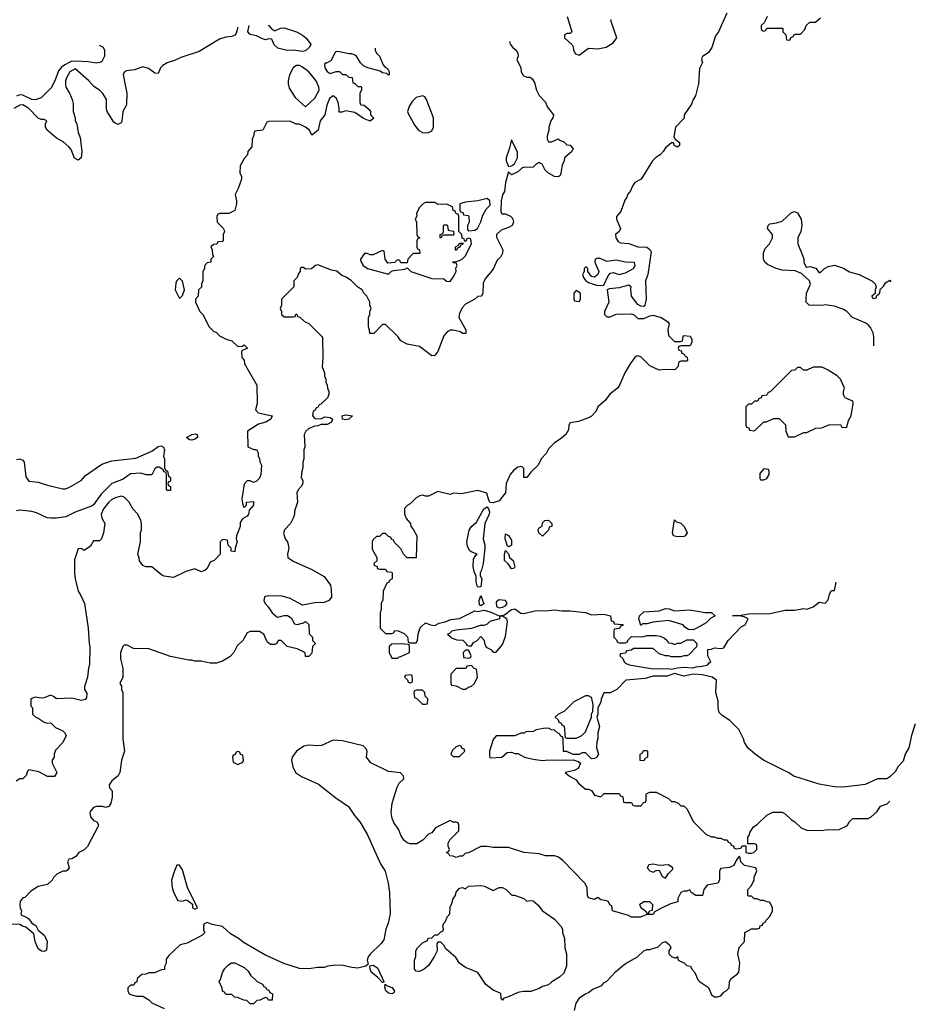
# Model space of a CAD drawing. Header units: inches. Extents: x 2671394 to 2765652, y 830470 to 955458.
# Tile 260 of 261: x 2712450 to 2718276, y 943322 to 949728. Entities that reach past the tile are written whole.
import ezdxf

# ---------------------------------------------------------------- set-up
doc = ezdxf.new("R2010")
doc.units = ezdxf.units.IN
doc.header["$MEASUREMENT"] = 0
doc.layers.add('C7914', color=7, linetype='Continuous')

msp = doc.modelspace()

# ---------------------------------------------------------------- linework, layer by layer
at = {"layer": 'C7914', "color": 2}
for points, elevation in [([(2717050.6, 949770), (2716994.8, 949650), (2716976.8, 949623.2), (2716952.4, 949547.6), (2716930, 949514), (2716890, 949486), (2716884.7, 949470), (2716891.1, 949448.9), (2716871.3, 949410), (2716864.7, 949310), (2716846.4, 949233.6), (2716831.1, 949208.9), (2716821, 949179), (2716772, 949110), (2716771.6, 949088.4), (2716716, 949030), (2716706, 948966), (2716714, 948950), (2716742, 948930), (2716742, 948910), (2716730, 948898), (2716708, 948910), (2716706, 948926), (2716690, 948928), (2716650, 948895.3), (2716636, 948870), (2716616, 948850), (2716588.2, 948831.8), (2716566, 948810), (2716492, 948690), (2716452, 948670), (2716438, 948650), (2716422, 948610), (2716406, 948594), (2716398, 948570), (2716386, 948554), (2716359.8, 948480.2), (2716331.6, 948448.4), (2716331.3, 948430), (2716358, 948370), (2716350.7, 948349.3), (2716324.7, 948330), (2716327.7, 948310), (2716344.1, 948284.1), (2716357.3, 948277.3), (2716411.6, 948271.6), (2716470, 948250.3), (2716530, 948247.2), (2716551.5, 948231.5), (2716557.3, 948217.3), (2716535.8, 948070), (2716520.5, 948030), (2716525.5, 947910), (2716516, 947870), (2716510, 947862), (2716490, 947864), (2716470, 947876), (2716429, 947930), (2716425.6, 947974.4), (2716428.7, 947990), (2716410, 948001.2), (2716350, 947984.5), (2716283.5, 947976.5), (2716272, 947970), (2716282, 947890), (2716254, 947830), (2716254, 947810), (2716270, 947794), (2716290, 947794), (2716330, 947812), (2716430, 947814.8), (2716450, 947804.7), (2716470, 947784.7), (2716510, 947784.7), (2716550, 947802), (2716570, 947804.7), (2716622, 947790), (2716663.6, 947763.6), (2716674, 947750), (2716666.8, 947713.2), (2716670, 947674), (2716710, 947634), (2716750, 947634), (2716762, 947638), (2716766, 947670), (2716770, 947674), (2716812, 947670), (2716822, 947650), (2716822, 947630), (2716814, 947610), (2716810, 947606), (2716750, 947606), (2716738, 947602), (2716734, 947590), (2716738, 947578), (2716752.7, 947572.7), (2716758, 947558), (2716772.7, 947552.7), (2716778, 947538), (2716792.7, 947532.7), (2716794, 947510), (2716790, 947506), (2716750, 947506), (2716738, 947502), (2716732, 947470), (2716710.8, 947449.2), (2716647.7, 947452.3), (2716609, 947449), (2716550, 947475.3), (2716490, 947534), (2716470, 947542), (2716462, 947538), (2716450, 947528.7), (2716421, 947490), (2716386, 947430), (2716351, 947350), (2716338, 947330), (2716287.9, 947292.1), (2716258, 947250), (2716211, 947210), (2716199.3, 947180.7), (2716170, 947149), (2716150, 947137.2), (2716086, 947114), (2716030, 947106), (2716022, 947090), (2716019.6, 947060.4), (2716002, 947030), (2715975.3, 947004.7), (2715927.5, 946972.5), (2715890, 946935.3), (2715875.3, 946904.7), (2715842, 946870), (2715822, 946830), (2715774.8, 946785.2), (2715750, 946748.7), (2715729.3, 946749.3), (2715728.7, 946808.7), (2715718, 946818), (2715710, 946822), (2715690, 946817.2), (2715663.4, 946796.6), (2715640.7, 946770), (2715614.8, 946710), (2715611, 946650), (2715570, 946597.2), (2715530, 946585.2), (2715510, 946588), (2715501.2, 946601.2), (2715488.7, 946648.7), (2715430, 946664), (2715323.1, 946643.1), (2715272.7, 946647.3), (2715250, 946638), (2715170, 946658), (2715110, 946628), (2715090, 946628), (2715070, 946635.3), (2715054, 946630), (2715030, 946618), (2714990, 946578), (2714971.6, 946568.4), (2714952.7, 946547.3), (2714952.7, 946512.7), (2714963.6, 946483.6), (2714992, 946450), (2714994, 946430), (2715010, 946414), (2715034, 946370), (2715030, 946226), (2714970, 946226), (2714946, 946250), (2714930, 946286), (2714887.3, 946327.3), (2714882, 946342), (2714870, 946346), (2714862, 946362), (2714850, 946366), (2714830, 946386), (2714810, 946386), (2714790, 946366), (2714770, 946366), (2714750, 946346), (2714742, 946330), (2714743.6, 946283.6), (2714774, 946230), (2714772.7, 946207.3), (2714754, 946190), (2714758, 946178), (2714772.7, 946172.7), (2714778, 946158), (2714790, 946154), (2714830, 946154), (2714838, 946138), (2714870, 946134), (2714874, 946130), (2714874, 946090), (2714858, 946082), (2714850, 946066), (2714838, 946062), (2714814, 946010), (2714812.7, 945952.7), (2714802, 945930), (2714802, 945890), (2714794, 945870), (2714794, 945770), (2714830, 945734), (2714870, 945734), (2714882, 945738), (2714890, 945754), (2714911.6, 945751.6), (2714950, 945734), (2714972.7, 945712.7), (2714978, 945678), (2714990, 945674), (2715030, 945674), (2715038, 945690), (2715042, 945730), (2715053.8, 945766.2), (2715061.2, 945778.8), (2715090, 945804.7), (2715122, 945790), (2715150, 945786), (2715178, 945802), (2715218, 945810), (2715255.1, 945824.9), (2715310, 945831.3), (2715410, 945882), (2715430, 945878), (2715470, 945886), (2715510, 945875.3), (2715570, 945850.3), (2715604.7, 945855.3), (2715650, 945891.8), (2715670, 945895.5), (2715710, 945867.4), (2715730, 945863.7), (2715810, 945884.4), (2715870, 945882.4), (2715930, 945888.4), (2715978.9, 945881.1), (2716030, 945883), (2716130.4, 945870.4), (2716170, 945856), (2716250, 945861), (2716294, 945850), (2716298, 945818), (2716312.7, 945812.7), (2716318, 945798), (2716372.7, 945792.7), (2716372.7, 945787.3), (2716358, 945782), (2716352.7, 945767.3), (2716318, 945762), (2716314, 945750), (2716314, 945710), (2716332.7, 945692.7), (2716338, 945678), (2716350, 945674), (2716390, 945674), (2716402, 945678), (2716407.3, 945692.7), (2716430, 945714), (2716487.3, 945712.7), (2716510, 945714), (2716530, 945722), (2716590, 945722), (2716616.9, 945716.9), (2716644.7, 945704.7), (2716662, 945690), (2716670, 945674), (2716691.6, 945671.6), (2716710, 945662), (2716728.4, 945671.6), (2716750, 945672), (2716790, 945694), (2716830, 945694), (2716854, 945670), (2716852.7, 945647.3), (2716803.6, 945596.4), (2716790, 945588.7), (2716770, 945588.7), (2716750, 945582), (2716690, 945582), (2716670, 945588.7), (2716650, 945588.7), (2716610, 945602), (2716570, 945638), (2716442, 945638), (2716430, 945626), (2716398, 945622), (2716390, 945606), (2716358, 945602), (2716354, 945590), (2716372.7, 945572.7), (2716382, 945550), (2716390, 945542), (2716414, 945530), (2716570, 945505.5), (2716667.9, 945507.9), (2716690, 945502.8), (2716730, 945511.3), (2716770, 945514.8), (2716829.1, 945510.9), (2716850, 945518.8), (2716890, 945521), (2716926, 945530), (2716935.3, 945544.7), (2716946, 945550), (2716926, 945590), (2716926, 945630), (2716947.3, 945632.7), (2716970, 945642), (2717010, 945638), (2717030, 945642), (2717058, 945690), (2717143.1, 945776.9), (2717168.4, 945791.6), (2717188, 945830), (2717162, 945842), (2717130, 945849.2), (2717086, 945850), (2717130, 945851), (2717190, 945862.8), (2717330, 945863.8), (2717430, 945885.5), (2717490, 945887.3), (2717550, 945896.3), (2717570, 945894), (2717612.3, 945907.7), (2717650, 945938), (2717690, 945932), (2717710, 945954), (2717718, 945990), (2717730, 946014), (2717750, 946014), (2717761, 946069)], 46), ([(2716011.6, 949748.4), (2716042, 949650), (2716030, 949638), (2716010, 949638), (2715994, 949630), (2715994, 949610), (2716043.6, 949563.6), (2716051.3, 949551.3), (2716052, 949530), (2716065.4, 949505.4), (2716090, 949498), (2716150, 949542), (2716210, 949538), (2716266, 949550), (2716310, 949578), (2716334, 949610), (2716299, 949710), (2716295.3, 949730)], 46), ([(2717311.6, 949748.4), (2717299.6, 949720.4), (2717292.7, 949707.3), (2717274, 949690), (2717274, 949670), (2717278, 949658), (2717290, 949654), (2717302, 949658), (2717310, 949674), (2717410, 949674), (2717414, 949670), (2717414, 949650), (2717434, 949630), (2717438, 949598), (2717450, 949594), (2717462, 949598), (2717467.3, 949612.7), (2717482, 949618), (2717490, 949634), (2717530, 949634), (2717556.4, 949663.6), (2717566, 949690), (2717590, 949712), (2717627.3, 949712.7), (2717660.4, 949739.6)], 50), ([(2713869.2, 949679.4), (2713858.9, 949641.1), (2713850, 949627.6), (2713830, 949619.6), (2713790, 949614.5), (2713750, 949601.6), (2713617.8, 949522.2), (2713497.5, 949482.5), (2713457.5, 949462.5), (2713410, 949447.6), (2713381.6, 949430), (2713365.8, 949414.2), (2713350, 949378), (2713330, 949381.2), (2713288.7, 949410), (2713250, 949420.9), (2713197.5, 949402.5), (2713144.9, 949395.1), (2713130.8, 949389.2), (2713122.8, 949370), (2713146, 949250), (2713145.4, 949174.6), (2713121, 949130), (2713114, 949066), (2713110, 949058), (2713090, 949046), (2713070, 949054), (2713062.5, 949062.5), (2713019, 949130), (2713014, 949150), (2713014, 949210), (2712990, 949248.7), (2712970, 949268.7), (2712932.5, 949292.5), (2712899, 949330), (2712810, 949409), (2712776, 949390), (2712754, 949350), (2712747.7, 949330), (2712747.5, 949307.5), (2712751, 949290), (2712774.8, 949250), (2712791, 949210), (2712796.9, 949183.1), (2712798, 949130), (2712811.3, 949090), (2712811.3, 949070), (2712821, 949050), (2712830, 948994), (2712842.8, 948962.8), (2712853.4, 948870), (2712850.7, 948830), (2712830, 948815.3), (2712807, 948827), (2712784.7, 948884.7), (2712770, 948902), (2712733.6, 948933.6), (2712690, 948958), (2712628, 949010), (2712618, 949030), (2712618, 949050), (2712626, 949070), (2712610, 949078), (2712590, 949078), (2712570, 949088), (2712509, 949150), (2712470, 949174.5), (2712450, 949172), (2712411, 949150)], 34), ([(2714110, 949654.8), (2714146.5, 949673.5), (2714170, 949675.3), (2714250, 949650.3), (2714290, 949628), (2714310.5, 949610), (2714342.8, 949570), (2714334.8, 949550), (2714310, 949526), (2714290, 949522), (2714230, 949529.7), (2714190, 949527.8), (2714130, 949543.7), (2714105.6, 949565.6), (2714090, 949602), (2714070, 949604), (2714050, 949598), (2714030, 949602.9), (2713990, 949624.2), (2713950, 949631.8), (2713933.6, 949650), (2713942.4, 949690), (2713942.8, 949690.6)], 34), ([(2714066.6, 949691.8), (2714070, 949690.7), (2714090, 949666), (2714110, 949654.8)], 34), ([(2715635.4, 949586.1), (2715640.7, 949570), (2715654.8, 949550), (2715678.8, 949530), (2715691, 949510), (2715692, 949490), (2715684.7, 949470), (2715710, 949414), (2715712, 949390), (2715722, 949370), (2715730, 949362), (2715750, 949354), (2715770, 949354), (2715783.6, 949343.6), (2715799.6, 949319.6), (2715811.3, 949270), (2715830, 949234), (2715870, 949192), (2715880.7, 949160.7), (2715922, 949110), (2715918, 949090), (2715904.7, 949070), (2715891.3, 949030), (2715891.3, 949008.7), (2715882, 948970), (2715882, 948950), (2715890, 948934), (2715910, 948934), (2715936.4, 948943.6), (2715950, 948954), (2715963.6, 948943.6), (2715990, 948934), (2716010, 948914), (2716030, 948912), (2716051.1, 948888.9), (2716042, 948870), (2715994, 948830), (2715992, 948810), (2715978, 948782), (2715971.1, 948728.9), (2715965.4, 948714.6), (2715954.8, 948705.2), (2715930, 948709), (2715889.3, 948729.3), (2715868.7, 948750), (2715848.4, 948788.4), (2715830, 948798), (2715810, 948788), (2715790.5, 948769.5), (2715770, 948766), (2715731.1, 948768.9), (2715716.9, 948763.1), (2715690, 948738), (2715650, 948718), (2715630, 948738), (2715610.7, 948670), (2715602.8, 948610), (2715590.5, 948589.5), (2715583, 948550), (2715579.6, 948479.6), (2715585.4, 948465.4), (2715610, 948464.7), (2715642, 948450), (2715656, 948436), (2715662, 948410), (2715654, 948390), (2715630, 948375.3), (2715582, 948358), (2715552, 948330), (2715552.7, 948312.7), (2715592, 948230), (2715591.6, 948208.4), (2715576.9, 948183.1), (2715556.9, 948163.1), (2715530, 948106), (2715476.9, 948043.1), (2715465.4, 948014.6), (2715462, 947950), (2715454, 947930), (2715430, 947928), (2715410.9, 947909.1), (2715350, 947878), (2715330, 947855.3), (2715310, 947818), (2715306, 947790), (2715352, 947710), (2715352.7, 947687.3), (2715330, 947686), (2715318, 947698), (2715268.9, 947708.9), (2715250, 947709), (2715230, 947697.2), (2715208.2, 947671.8), (2715170.8, 947569.2), (2715150, 947544), (2715130, 947542), (2715050, 947602), (2714970, 947618), (2714930, 947638), (2714910, 947666), (2714830, 947746), (2714810, 947746), (2714752.7, 947687.3), (2714727.3, 947687.3), (2714726, 947710), (2714718, 947730), (2714718, 947790), (2714728, 947810), (2714728, 947830), (2714735.3, 947850), (2714728, 947870), (2714728, 947890), (2714708, 947930), (2714688, 947950), (2714678, 947970), (2714650, 947988), (2714608, 948030), (2714573.6, 948053.6), (2714544.7, 948064.7), (2714512.7, 948092.7), (2714479.3, 948099.3), (2714390, 948134), (2714374, 948130), (2714347.3, 948107.3), (2714310, 948106), (2714296.4, 948116.4), (2714283.6, 948116.4), (2714274, 948110), (2714274, 948090), (2714263.6, 948076.4), (2714254, 948050), (2714234, 948030), (2714234, 947990), (2714154, 947910), (2714152, 947870), (2714144.7, 947850), (2714154, 947830), (2714154, 947810), (2714170, 947794), (2714230, 947794), (2714242, 947798), (2714247.3, 947812.7), (2714252.7, 947812.7), (2714258, 947798), (2714272.7, 947792.7), (2714303.6, 947763.6), (2714331.1, 947751.1), (2714414, 947670), (2714419.6, 947659.6), (2714422, 947530), (2714418, 947470), (2714432, 947430), (2714432, 947410), (2714442, 947390), (2714442, 947370), (2714451.1, 947351.1), (2714452, 947330), (2714462, 947310), (2714462, 947290), (2714452.7, 947267.3), (2714410, 947226), (2714398, 947222), (2714390, 947206), (2714378, 947202), (2714372.7, 947187.3), (2714358, 947182), (2714354, 947150), (2714370, 947134), (2714410, 947132), (2714435.3, 947144.7), (2714470, 947141), (2714484.7, 947130), (2714478, 947110), (2714450, 947094), (2714410, 947095.3), (2714390, 947085.2), (2714370, 947084), (2714330, 947069), (2714311, 947050), (2714301, 947030), (2714304.7, 946950), (2714298, 946930), (2714298, 946870), (2714292, 946850), (2714291.6, 946811.6), (2714284.7, 946790), (2714282, 946750), (2714291.1, 946731.1), (2714291.3, 946710), (2714282, 946690), (2714262, 946670), (2714252, 946650), (2714258, 946590), (2714238, 946530), (2714238, 946510), (2714231.1, 946488.9), (2714212, 946450), (2714172, 946410), (2714166.4, 946386.4), (2714178, 946350), (2714191.3, 946330), (2714201, 946290), (2714192, 946250), (2714194, 946230), (2714230, 946204.7), (2714350, 946150.8), (2714430, 946104.7), (2714471, 946050), (2714476.9, 946023.1), (2714478, 945970), (2714462, 945950), (2714430, 945935.3), (2714370, 945934), (2714290, 945918), (2714210, 945962), (2714156.5, 945976.5), (2714070, 945979), (2714050, 945975.3), (2714042, 945970), (2714038, 945950), (2714046, 945930), (2714067.1, 945907.1), (2714091.3, 945870), (2714123.5, 945843.5), (2714130, 945841), (2714170, 945851.3), (2714191.1, 945851.1), (2714216.9, 945836.9), (2714238, 945798), (2714254, 945794), (2714296.4, 945803.6), (2714310, 945812), (2714330, 945794), (2714332.7, 945732.7), (2714354, 945710), (2714354, 945690), (2714374, 945670), (2714354, 945650), (2714350, 945606), (2714330, 945586), (2714310, 945586), (2714307.3, 945607.3), (2714296.4, 945616.4), (2714254.6, 945634.6), (2714189.4, 945649.4), (2714150, 945688.7), (2714132, 945688), (2714122, 945670), (2714110, 945662), (2714082, 945662), (2714060.2, 945680.2), (2714038, 945730), (2714010, 945748), (2713950, 945748), (2713930, 945738), (2713902, 945690), (2713865.4, 945654.6), (2713842, 945610), (2713816.9, 945583.1), (2713770, 945555.3), (2713730, 945542), (2713690, 945542), (2713630, 945555.3), (2713590, 945555.3), (2713570, 945562), (2713550, 945562), (2713430, 945584), (2713290, 945635.3), (2713190, 945638), (2713150, 945658), (2713130, 945658), (2713122, 945650), (2713104.7, 945610), (2713104.7, 945570), (2713122, 945510), (2713122, 945450), (2713102, 945410), (2713111.6, 945391.6), (2713112, 945370), (2713122, 945350), (2713122, 945050), (2713131.3, 944970), (2713111.3, 944910), (2713102, 944830), (2713091.1, 944808.9), (2713050, 944775.3), (2713032, 944750), (2713034, 944730), (2713052, 944710), (2713052, 944670), (2713042, 944630), (2713030, 944608), (2713010, 944602), (2712988.9, 944608.9), (2712950, 944608.7), (2712930, 944602), (2712910, 944578), (2712906, 944570), (2712910, 944542), (2712930, 944518), (2712952, 944510), (2712962, 944490), (2712959.6, 944480.4), (2712890, 944348), (2712870, 944328), (2712834, 944310), (2712815.3, 944284.7), (2712790, 944268), (2712770, 944266), (2712762, 944250), (2712772, 944210), (2712763.6, 944196.4), (2712751.3, 944188.7), (2712730, 944188), (2712691.6, 944168.4), (2712670, 944146), (2712662, 944130), (2712630, 944102), (2712570, 944088.7), (2712522, 944058), (2712483.6, 944016.4), (2712470, 944014), (2712453.4, 943990), (2712450.6, 943970), (2712453.4, 943950), (2712462.8, 943930), (2712458, 943910), (2712462, 943902), (2712491, 943891), (2712510, 943878), (2712530, 943850.8), (2712554.6, 943834.6), (2712570, 943804.7), (2712610.7, 943770.7), (2712628, 943730), (2712624.7, 943675.3), (2712610, 943666), (2712592.7, 943667.3), (2712570, 943682), (2712549.6, 943729.6), (2712540.9, 943780.9), (2712490, 943823.7), (2712468, 943830), (2712450, 943842), (2712390, 943844)], 42), ([(2714762, 949542.2), (2714762, 949530), (2714772, 949510), (2714790.7, 949490.7), (2714814.4, 949434.4), (2714822.8, 949422.8), (2714842, 949410), (2714854, 949390), (2714854, 949370), (2714850, 949368), (2714838, 949378), (2714810, 949382), (2714794, 949394), (2714715.3, 949415.3), (2714687.3, 949427.3), (2714668, 949448), (2714642, 949490), (2714630, 949497.2), (2714610, 949505.2), (2714590, 949505.2), (2714530, 949519), (2714510, 949522), (2714502.8, 949517.2), (2714476.9, 949463.1), (2714446, 949446), (2714434, 949446), (2714432, 949430), (2714438, 949410), (2714450, 949392), (2714470, 949378), (2714508.9, 949391.1), (2714530, 949391.3), (2714550, 949372), (2714571.1, 949371.1), (2714590, 949354), (2714612.7, 949352.7), (2714618, 949318), (2714630, 949314), (2714650, 949294), (2714670, 949294), (2714674, 949290), (2714674, 949270), (2714662, 949250), (2714662, 949190), (2714670, 949174), (2714690, 949172), (2714723.6, 949143.6), (2714732, 949130), (2714732, 949110), (2714752.7, 949087.3), (2714730, 949068.7), (2714685.6, 949085.6), (2714630, 949124), (2714570, 949135.3), (2714547.3, 949127.3), (2714527.3, 949127.3), (2714528.4, 949151.6), (2714521.2, 949190), (2714510, 949215.3), (2714490, 949232.7), (2714465.5, 949214.5), (2714448.9, 949171.1), (2714436, 949110), (2714405.5, 949070), (2714390.6, 949009.4), (2714350, 948978), (2714335.3, 949010), (2714310, 949028), (2714270, 949048), (2714248.9, 949048.9), (2714207.3, 949067.3), (2714070, 949066), (2714058, 949062), (2714031.3, 949008.7), (2713978, 949002), (2713972, 948970), (2713962, 948950), (2713959.6, 948900.4), (2713934, 948870), (2713931.6, 948848.4), (2713910, 948826), (2713883.6, 948776.4), (2713882, 948730), (2713892, 948710), (2713892, 948690), (2713871, 948630), (2713851.3, 948590), (2713861, 948550), (2713861, 948530), (2713850, 948486), (2713810, 948468), (2713752.7, 948467.3), (2713738, 948462), (2713732.7, 948447.3), (2713734, 948410), (2713772.7, 948372.7), (2713779.6, 948359.6), (2713782, 948350), (2713774, 948330), (2713774, 948290), (2713770, 948286), (2713738, 948282), (2713732.7, 948267.3), (2713710, 948266), (2713694, 948250), (2713702, 948230), (2713703.6, 948203.6), (2713711.6, 948188.4), (2713694, 948170), (2713694, 948150), (2713670, 948146), (2713652.7, 948127.3), (2713651.6, 948108.4), (2713642, 948090), (2713642, 948030), (2713632.7, 948007.3), (2713631.6, 947988.4), (2713614, 947970), (2713612, 947930), (2713594, 947910), (2713594, 947890), (2713622, 947830), (2713642, 947810), (2713682, 947730), (2713710, 947702), (2713730, 947692), (2713750, 947672), (2713794, 947650), (2713830, 947638), (2713870, 947602), (2713896.4, 947603.6), (2713910, 947612), (2713930, 947594), (2713930, 947588.7), (2713901, 947579), (2713892, 947570), (2713894, 947530), (2713910, 947514), (2713912, 947490), (2713918, 947478), (2713992, 947350), (2713994, 947230), (2713984.7, 947190), (2714002, 947170), (2714091.3, 947150), (2714084.7, 947130), (2714051.3, 947110), (2714002.6, 947097.4), (2713932, 947050), (2713934, 946950), (2713972.7, 946932.7), (2713990, 946932), (2714002, 946910), (2714002, 946890), (2714010.9, 946870.9), (2714011.3, 946851.3), (2714022, 946830), (2714018, 946770), (2714010, 946746), (2713990, 946726), (2713970, 946718), (2713950, 946728), (2713930, 946728), (2713910, 946706), (2713896, 946610), (2713902, 946570), (2713910, 946554), (2713926, 946570), (2713926, 946590), (2713970, 946594), (2713971.3, 946570), (2713943.6, 946536.4), (2713938, 946510), (2713930, 946498), (2713899.6, 946480.4), (2713883.6, 946456.4), (2713884.7, 946430), (2713861, 946370), (2713858, 946350), (2713864.7, 946330), (2713851.3, 946290), (2713850, 946266), (2713826, 946270), (2713826, 946290), (2713806, 946310), (2713802, 946342), (2713770, 946346), (2713754, 946330), (2713754, 946250), (2713714, 946210), (2713690, 946198), (2713670, 946158), (2713655.3, 946144.7), (2713630, 946135.3), (2713590, 946155.3), (2713530, 946138), (2713450, 946098), (2713390, 946108), (2713374.6, 946114.6), (2713310, 946168), (2713270, 946168), (2713250, 946178), (2713228.4, 946208.4), (2713227.3, 946227.3), (2713218, 946250), (2713235.3, 946330), (2713235.3, 946390), (2713242, 946410), (2713242, 946450), (2713238, 946470), (2713218, 946510), (2713186.3, 946546.3), (2713161.2, 946590), (2713130, 946621.2), (2713110, 946629), (2713070, 946617.2), (2713050, 946606), (2713030, 946589.3), (2712995.1, 946544.9), (2712980.4, 946510), (2712984.1, 946484.1), (2713002.8, 946450), (2712996, 946390), (2712982, 946350), (2712970, 946338), (2712930, 946338), (2712910, 946302), (2712870, 946275.3), (2712850, 946288), (2712830, 946286), (2712806.4, 946213.6), (2712806, 946130), (2712811, 946090), (2712831.3, 946010), (2712846.4, 945986.4), (2712871.1, 945928.9), (2712896.3, 945770), (2712901, 945670), (2712906, 945650), (2712904.7, 945530), (2712898, 945510), (2712891.3, 945450), (2712872, 945390), (2712872, 945370), (2712886, 945346), (2712883.5, 945316.5), (2712875.2, 945304.8), (2712850, 945298), (2712790, 945313.2), (2712690, 945309.4), (2712670, 945325.2), (2712650, 945332.7), (2712610, 945317), (2712590, 945314.5), (2712550, 945321.2), (2712522, 945310), (2712522, 945262), (2712534, 945250), (2712534, 945210), (2712554, 945190), (2712570, 945184.7), (2712610, 945158), (2712630, 945152), (2712652.7, 945152.7), (2712683.6, 945123.6), (2712730, 945102), (2712742, 945090), (2712751.3, 945070), (2712730, 945026), (2712683.6, 944976.4), (2712674, 944950), (2712674, 944930), (2712662, 944910), (2712662, 944890), (2712692, 944830), (2712676, 944804), (2712630, 944804), (2712574.6, 944834.6), (2712510, 944848), (2712501, 944839), (2712492, 944810), (2712471, 944789), (2712450, 944788), (2712426, 944774)], 38), ([(2712967.1, 949562.4), (2712992, 949550), (2713002, 949530), (2713002, 949490), (2712983.6, 949456.4), (2712970.7, 949449.3), (2712950, 949446), (2712894.5, 949454.5), (2712810, 949459.1), (2712784.8, 949455.2), (2712744.5, 949435.5), (2712721.3, 949418.7), (2712703.5, 949396.5), (2712679.6, 949330), (2712654.3, 949285.7), (2712590, 949220.9), (2712550, 949207), (2712530, 949209.7), (2712470, 949236.9), (2712450, 949239.1), (2712430, 949229.7)], 30), ([(2718005.3, 947606.8), (2718005.6, 947665.6), (2718001.2, 947690), (2717985.6, 947725.6), (2717970, 947742), (2717950, 947755.3), (2717868, 947790), (2717830, 947828.7), (2717810, 947842), (2717750, 947865.2), (2717690, 947873.2), (2717670, 947869), (2717586, 947870), (2717566, 947890), (2717566, 947910), (2717568.7, 947950), (2717593.6, 948006.4), (2717588, 948030), (2717536, 948076), (2717494, 948094), (2717410, 948099), (2717370, 948108.7), (2717314.6, 948134.6), (2717298, 948150), (2717288, 948170), (2717288.9, 948211.1), (2717300.2, 948239.8), (2717328, 948270), (2717348, 948310), (2717348, 948330), (2717315.3, 948370), (2717319, 948390), (2717330, 948401), (2717374, 948406), (2717410, 948418), (2717470, 948474.8), (2717490, 948481), (2717510, 948471), (2717534, 948430), (2717538.8, 948390), (2717531, 948350), (2717511.3, 948310), (2717511, 948270), (2717544, 948190), (2717550.8, 948170), (2717551, 948150), (2717563.5, 948123.5), (2717570, 948118), (2717590, 948122.8), (2717630, 948111.3), (2717650, 948082), (2717668.4, 948091.6), (2717686, 948110), (2717710, 948122), (2717750, 948131.3), (2717810, 948111.3), (2717847.1, 948087.1), (2717910.7, 948070.7), (2717994, 948030), (2718014, 948010), (2718022, 947990), (2718014, 947970), (2718014, 947946), (2717994, 947930), (2717998, 947918), (2718010, 947914), (2718022, 947918), (2718026, 947934), (2718046, 947950), (2718047.3, 947972.7), (2718070, 947994), (2718083.1, 948016.9), (2718110, 948034), (2718117.4, 948022)], 46), ([(2712430, 946866), (2712450.9, 946870.9), (2712470, 946862), (2712478, 946850), (2712490, 946754), (2712510, 946726.8), (2712570, 946718.8), (2712630, 946698.8), (2712730, 946676.3), (2712750, 946676.3), (2712774.2, 946685.9), (2712849, 946730), (2712878, 946762), (2712983.3, 946836.7), (2713050, 946858.8), (2713205.4, 946874.6), (2713310, 946921), (2713350, 946950.8), (2713370, 946954.8), (2713386, 946946), (2713391.3, 946930), (2713386, 946886), (2713392, 946870), (2713392.7, 946812.7), (2713398, 946798), (2713412, 946790), (2713418, 946758), (2713431.3, 946750), (2713430, 946726), (2713418, 946722), (2713414, 946710), (2713418, 946698), (2713432, 946690), (2713432, 946670), (2713430, 946666), (2713410, 946666), (2713406, 946670), (2713406, 946770), (2713402, 946782), (2713390, 946786), (2713382, 946802), (2713356.4, 946816.4), (2713343.6, 946816.4), (2713330, 946806), (2713310, 946766), (2713272, 946768), (2713237.2, 946777.2), (2713170, 946774), (2713122.3, 946737.7), (2713050.3, 946709.7), (2712979.9, 946640.1), (2712930, 946572.3), (2712917, 946563), (2712810, 946525.1), (2712750, 946493.3), (2712690, 946484.2), (2712650, 946484.2), (2712628.2, 946488.2), (2712559.5, 946519.5), (2712530, 946528), (2712450, 946537.7), (2712430, 946533.5)], 34), ([(2716710, 945474), (2716662, 945458), (2716570, 945456), (2716517.7, 945442.3), (2716394, 945430), (2716334, 945370), (2716291.1, 945348.9), (2716250, 945348.7), (2716233, 945307), (2716230, 945288), (2716211, 945250), (2716211, 945210), (2716204.7, 945190), (2716221, 945130), (2716211.1, 945088.9), (2716211, 945050), (2716204.7, 945030), (2716202, 944990), (2716214.8, 944950), (2716204.7, 944930), (2716190, 944921.2), (2716170, 944919), (2716130, 944958), (2716110, 944958), (2716090, 944948), (2716050, 944948), (2716010, 944966), (2715987.3, 944967.3), (2715986, 945050), (2715982, 945062), (2715970, 945066), (2715962, 945082), (2715950, 945086), (2715930, 945106), (2715910, 945108), (2715890, 945118), (2715856.4, 945116.4), (2715810, 945108), (2715790, 945098), (2715745.4, 945094.6), (2715730, 945086), (2715710, 945086), (2715670, 945068), (2715550, 945068), (2715530, 945046), (2715506, 944970), (2715505.4, 944934.6), (2715510, 944926), (2715586, 944930), (2715620.4, 944959.6), (2715650, 944962), (2715670, 944954), (2715690, 944954), (2715734, 944930), (2715790, 944916), (2715850, 944907.7), (2715870, 944911.3), (2716050, 944912), (2716082.8, 944902.8), (2716098, 944890), (2716082.8, 944857.2), (2716055.9, 944844.1), (2715998, 944830), (2716026.4, 944806.4), (2716070, 944782), (2716083.5, 944763.5), (2716130, 944722), (2716150, 944722), (2716170, 944714), (2716190, 944682), (2716230, 944671.3), (2716252.7, 944692.7), (2716350, 944694), (2716358, 944678), (2716372.7, 944672.7), (2716378, 944638), (2716390, 944634), (2716430, 944634), (2716438, 944618), (2716450, 944614), (2716490, 944614), (2716510, 944634), (2716522, 944638), (2716526, 944650), (2716526, 944690), (2716530, 944694), (2716550, 944702), (2716590, 944702), (2716670, 944662), (2716690, 944642), (2716710, 944642), (2716734, 944630), (2716750, 944614), (2716770, 944614), (2716791.6, 944591.6), (2716831.6, 944511.6), (2716914, 944430), (2716950, 944412), (2716970, 944412), (2716990, 944402), (2717010, 944402), (2717032.7, 944392.7), (2717051.6, 944391.6), (2717058, 944378), (2717074, 944370), (2717078, 944358), (2717092.7, 944352.7), (2717098, 944338), (2717110, 944334), (2717142, 944338), (2717150, 944354), (2717174, 944354), (2717174, 944310), (2717190, 944304.7), (2717210, 944306), (2717226, 944310), (2717246, 944330), (2717246, 944350), (2717242, 944362), (2717230, 944366), (2717186, 944366), (2717186, 944410), (2717196.4, 944423.6), (2717200.4, 944439.6), (2717223.1, 944476.9), (2717248.4, 944491.6), (2717310, 944552), (2717350, 944572), (2717410, 944572), (2717430, 944562), (2717470, 944522), (2717492, 944510), (2717534, 944470), (2717570, 944454), (2717670, 944452), (2717690, 944458), (2717780.4, 944459.6), (2717834.6, 944485.4), (2717846, 944510), (2717870, 944532), (2717970, 944532), (2717990, 944542), (2718024.7, 944575.3), (2718049.5, 944610.5), (2718092.7, 944627.3), (2718109.7, 944643.9)], 46), ([(2718276, 945146), (2718250.8, 945070), (2718234.8, 944990), (2718210.8, 944950), (2718196.3, 944903.7), (2718164.9, 944870), (2718145.5, 944834.5), (2718110, 944801.2), (2718090, 944789.3), (2718030, 944789.5), (2717950, 944753.2), (2717810, 944734), (2717750, 944737.2), (2717650, 944754), (2717486.3, 944806.3), (2717448, 944830), (2717289.5, 944909.5), (2717235.3, 944950), (2717189.3, 944989.3), (2717164.7, 945024.7), (2717158, 945050), (2717128, 945110), (2717070, 945168.7), (2717020.2, 945200.2), (2717001.2, 945221.2), (2716994.5, 945250), (2716994, 945294), (2716978, 945350), (2716982, 945430), (2716955.3, 945450), (2716890, 945466), (2716830.6, 945469.4), (2716770, 945458), (2716710, 945474)], 46), ([(2716058, 943282), (2716069, 943330), (2716093.2, 943366.8), (2716130, 943391), (2716150, 943398), (2716179, 943421), (2716236, 943444), (2716250, 943462), (2716270, 943472), (2716326.8, 943533.2), (2716369.5, 943570.5), (2716395.3, 943590), (2716469.2, 943630.8), (2716509.1, 943670.9), (2716530, 943678), (2716550, 943678), (2716603.1, 943696.9), (2716630, 943722), (2716650, 943731.3), (2716678, 943710), (2716684.7, 943690), (2716672, 943670), (2716672, 943650), (2716690, 943632), (2716718, 943622), (2716730, 943634), (2716734, 943610), (2716774, 943590), (2716790, 943574), (2716814, 943570), (2716822, 943550), (2716842, 943530), (2716862, 943482), (2716872, 943470), (2716931.1, 943431.1), (2716950, 943384.7), (2716971.1, 943371.1), (2716990, 943371), (2717010, 943378), (2717030, 943402), (2717046, 943410), (2717066, 943430), (2717068, 943470), (2717078, 943490), (2717120.4, 943519.6), (2717128.7, 943531.3), (2717135.3, 943590), (2717121.2, 943650), (2717130, 943692), (2717164, 943730), (2717168, 943790), (2717210, 943814), (2717250, 943814), (2717262, 943818), (2717267.3, 943832.7), (2717282, 943838), (2717286, 943850), (2717302, 943858), (2717306, 943870), (2717330, 943894), (2717348, 943930), (2717348, 943950), (2717330, 943986), (2717310, 943988), (2717290, 943998), (2717270, 943998), (2717247.3, 944007.3), (2717228.4, 944008.4), (2717210, 944026), (2717190, 944026), (2717186, 944030), (2717186, 944070), (2717210, 944094), (2717222, 944118), (2717228, 944130), (2717228, 944150), (2717246, 944190), (2717238, 944210), (2717164.2, 944224.2), (2717142, 944250), (2717136.4, 944276.4), (2717130, 944286), (2717110, 944258), (2717095.5, 944224.5), (2717067.9, 944212.1), (2717010, 944206), (2717002, 944190), (2717002, 944130), (2716992, 944110), (2716922.5, 944097.5), (2716901, 944070), (2716891, 944029), (2716849.2, 944029.2), (2716818, 944050), (2716810, 944066), (2716790, 944058), (2716770, 944058), (2716751.6, 944048.4), (2716743.6, 944036.4), (2716732, 944010), (2716731.1, 943988.9), (2716683.5, 943976.5), (2716616.9, 943943.1), (2716578, 943922), (2716570, 943906), (2716530, 943906), (2716488.9, 943888.9), (2716430, 943889), (2716410, 943899), (2716306, 943930), (2716302, 943962), (2716290, 943966), (2716278, 943990), (2716270, 943995.3), (2716230, 944002), (2716210, 944018), (2716190, 944004), (2716150, 944015.3), (2716142.7, 944030), (2716140.4, 944080.4), (2716128.4, 944108.4), (2715980.4, 944260.4), (2715950, 944282), (2715930, 944288.7), (2715870, 944288.7), (2715830, 944302), (2715730, 944309), (2715630, 944341.2), (2715530, 944341.2), (2715490, 944349), (2715450, 944348.7), (2715370, 944308), (2715350, 944306), (2715330, 944286), (2715310, 944286), (2715290, 944278), (2715270, 944286), (2715247.3, 944287.3), (2715242, 944302), (2715226, 944310), (2715242, 944318), (2715246, 944330), (2715238, 944350), (2715238, 944370), (2715248.9, 944391.1), (2715306, 944450), (2715306, 944490), (2715302, 944502), (2715290, 944506), (2715270, 944506), (2715250, 944518), (2715154, 944470), (2715130, 944438), (2715110, 944428), (2715072, 944390), (2715034.4, 944365.6), (2714990, 944366), (2714970, 944373.2), (2714949.3, 944390), (2714930, 944422), (2714917, 944457), (2714884.8, 944504.8), (2714873.2, 944530), (2714867, 944570), (2714872.3, 944630), (2714906, 944734), (2714919, 944761), (2714948, 944790), (2714947.3, 944807.3), (2714928, 944828), (2714850, 944837.2), (2714733.8, 944893.8), (2714705.2, 944930), (2714709.3, 944970), (2714704.1, 944984.1), (2714683.3, 945003.3), (2714550, 945036), (2714490, 945041.2), (2714413.4, 945006.6), (2714390, 945003.7), (2714330, 945009), (2714298, 945002), (2714251.3, 944970), (2714222, 944930), (2714218, 944910), (2714227.5, 944867.5), (2714244, 944830), (2714283.4, 944803.4), (2714393.8, 944753.8), (2714505.8, 944665.9), (2714588.1, 944608.1), (2714627.3, 944550), (2714662, 944510), (2714710.7, 944430), (2714796.7, 944236.7), (2714828.1, 944188.1), (2714847.7, 944110), (2714856.3, 944050), (2714860.7, 943910), (2714847.3, 943850), (2714830.8, 943810), (2714818.8, 943741.2), (2714802, 943718), (2714730, 943648.7), (2714716, 943630), (2714710.8, 943610), (2714716, 943584), (2714702, 943570), (2714650, 943557.6), (2714610, 943560.9), (2714554.3, 943574.3), (2714504.1, 943575.9), (2714454, 943570), (2714430, 943561.2), (2714390, 943561.2), (2714330, 943552.3), (2714270, 943556), (2714167.5, 943587.5), (2714043.7, 943643.7), (2713910, 943721.2), (2713874, 943750), (2713820.5, 943780.5), (2713770, 943828.7), (2713701.2, 943841.2), (2713670, 943855.3), (2713650, 943846), (2713644.7, 943830), (2713644.7, 943804.7), (2713654, 943790), (2713634, 943770), (2713539.6, 943720.4), (2713494, 943710), (2713419.6, 943640.4), (2713403.6, 943616.4), (2713402, 943590), (2713392.7, 943567.3), (2713391.1, 943548.9), (2713372.7, 943547.3), (2713327.3, 943527.3), (2713290, 943526), (2713270, 943518), (2713243.6, 943516.4), (2713214, 943490), (2713212.7, 943467.3), (2713198, 943462), (2713192.7, 943447.3), (2713170, 943446), (2713154, 943430), (2713154, 943410), (2713162, 943390), (2713170, 943386), (2713210, 943374), (2713250, 943374), (2713290, 943352), (2713310, 943332), (2713390, 943294)], 46)]:
    msp.add_lwpolyline(points, dxfattribs=dict(at, elevation=elevation))
for points, elevation in [([(2714270, 949429.3), (2714250.8, 949429.2), (2714230, 949415.3), (2714206, 949370), (2714196, 949330), (2714196, 949310), (2714203.5, 949283.5), (2714243, 949223), (2714310, 949162), (2714370, 949218), (2714397.2, 949270), (2714396, 949290), (2714378.4, 949330), (2714330, 949389.6), (2714290, 949419.5)], 38), ([(2715072, 949232), (2715030, 949222.9), (2715003.4, 949196.6), (2714982.8, 949162.8), (2714973, 949130), (2714977.1, 949117.1), (2715019.8, 949039.8), (2715047.5, 949007.5), (2715070, 948994.9), (2715090, 948992), (2715110, 948993.7), (2715130, 949005.5), (2715141.3, 949030), (2715141.6, 949090), (2715096, 949210), (2715086.3, 949226.3)], 42), ([(2715650, 948946), (2715634.8, 948885.2), (2715614.8, 948830), (2715614.8, 948810), (2715630, 948772), (2715650, 948778), (2715668.9, 948791.1), (2715688, 948830), (2715687.3, 948867.3)], 42), ([(2715150, 948538), (2715090, 948538), (2715074, 948530), (2715050, 948506), (2715032, 948470), (2715034, 948450), (2715022, 948430), (2715032, 948410), (2715034, 948330), (2715038, 948318), (2715054, 948310), (2715038, 948302), (2715034, 948290), (2715034, 948250), (2715038, 948238), (2715051.6, 948231.6), (2715052, 948210), (2715050, 948206), (2715010, 948206), (2714974, 948170), (2714970, 948146), (2714930, 948146), (2714922, 948162), (2714910, 948166), (2714898, 948162), (2714891.6, 948148.4), (2714844, 948144), (2714828, 948170), (2714822, 948222), (2714810, 948226), (2714750, 948198), (2714730, 948198), (2714710, 948208), (2714692.7, 948207.3), (2714666, 948170), (2714670, 948154), (2714684.7, 948130), (2714712, 948110), (2714850, 948072), (2714868.9, 948091.1), (2714883.1, 948096.9), (2714954.6, 948105.4), (2714970, 948114), (2714994, 948090), (2715130, 948044.7), (2715210, 948042), (2715227.1, 948027.1), (2715250, 948024.7), (2715270, 948052), (2715288.7, 948090), (2715288, 948112), (2715295.3, 948130), (2715290, 948146), (2715270, 948146), (2715267.3, 948152.7), (2715290, 948154), (2715310, 948162), (2715330, 948172), (2715348, 948190), (2715388, 948270), (2715387.3, 948287.3), (2715382, 948302), (2715370, 948306), (2715358, 948302), (2715354, 948290), (2715346, 948286), (2715342, 948302), (2715327.3, 948307.3), (2715326, 948330), (2715306, 948350), (2715306, 948450), (2715302, 948462), (2715290, 948466), (2715282, 948482), (2715270, 948486), (2715266, 948510), (2715228.4, 948528.4), (2715170, 948526)], 42), ([(2715490, 948564), (2715430.9, 948549.1), (2715350, 948542), (2715314, 948530), (2715314, 948490), (2715318, 948478), (2715332.7, 948472.7), (2715338, 948458), (2715370, 948454), (2715372, 948450), (2715374, 948410), (2715362, 948390), (2715363.6, 948363.6), (2715370, 948354), (2715410, 948358), (2715428, 948370), (2715450, 948414), (2715462.7, 948457.3), (2715485.2, 948494.8), (2715510, 948522), (2715508.7, 948550)], 42), ([(2715190, 948306), (2715186, 948310), (2715186, 948330), (2715202, 948338), (2715206, 948350), (2715206, 948390), (2715210, 948394), (2715230, 948394), (2715234, 948390), (2715238, 948358), (2715272.7, 948352.7), (2715274, 948330), (2715270, 948326), (2715210, 948326), (2715198, 948322)], 42), ([(2715290, 948226), (2715286, 948230), (2715286, 948250), (2715302, 948258), (2715310, 948274), (2715334, 948274), (2715330, 948266), (2715318, 948262), (2715312.7, 948247.3), (2715298, 948242)], 42), ([(2716204.7, 948175.3), (2716194, 948170), (2716192, 948150), (2716217.3, 948090), (2716210.6, 948069.4), (2716190, 948054), (2716170, 948058), (2716146, 948090), (2716146, 948110), (2716138, 948118), (2716130, 948118), (2716122, 948110), (2716122, 948090), (2716111.3, 948070), (2716118, 948050), (2716130, 948032), (2716150, 948018), (2716202, 948002), (2716230, 947998), (2716250, 948002), (2716278, 948062), (2716290, 948078), (2716310, 948082.8), (2716350, 948070.6), (2716390, 948080.5), (2716442.7, 948110), (2716453.2, 948130), (2716448.9, 948148.9), (2716390, 948151.6), (2716330, 948162.7), (2716270, 948156), (2716226.4, 948173.6)], 46), ([(2713490, 948046), (2713470, 948026), (2713465.4, 948014.6), (2713461, 947970), (2713490, 947914), (2713510, 947934), (2713522, 947970), (2713510, 948026)], 38), ([(2716070, 947966), (2716054, 947950), (2716054, 947910), (2716058, 947898), (2716090, 947894), (2716098, 947910), (2716098, 947950)], 46), ([(2717670, 947468), (2717612.7, 947467.3), (2717570, 947448), (2717548.4, 947448.4), (2717530, 947466), (2717510, 947466), (2717491.6, 947448.4), (2717470, 947446), (2717332.7, 947307.3), (2717318, 947302), (2717310, 947286), (2717278, 947282), (2717272.7, 947267.3), (2717258, 947262), (2717250, 947246), (2717230, 947246), (2717210, 947226), (2717190, 947226), (2717174, 947210), (2717174, 947090), (2717178, 947078), (2717192.7, 947072.7), (2717198, 947058), (2717230, 947054), (2717290, 947112), (2717307.3, 947112.7), (2717352.7, 947132.7), (2717390, 947134), (2717432.7, 947092.7), (2717434, 947050), (2717450, 947014), (2717490, 947014), (2717510, 947022), (2717550, 947042), (2717570, 947042), (2717628.4, 947071.6), (2717667.3, 947072.7), (2717712.7, 947092.7), (2717790, 947094), (2717798, 947078), (2717830, 947074), (2717840.4, 947119.6), (2717859, 947150), (2717872.7, 947230), (2717870, 947246), (2717824.7, 947264.7), (2717814.6, 947274.6), (2717808.7, 947290), (2717808.9, 947308.9), (2717815.3, 947330), (2717788.9, 947388.9), (2717768, 947410), (2717710, 947448.7)], 50), ([(2714570, 947124), (2714550, 947128.7), (2714548, 947150), (2714570, 947157.3), (2714614, 947150), (2714590, 947129.2)], 42), ([(2713570, 946993.2), (2713554, 946994), (2713535.3, 947010), (2713569.6, 947030.4), (2713594.6, 947034.6), (2713604.7, 947030), (2713606, 947010), (2713590, 946999.3)], 34), ([(2717290, 946806), (2717263.6, 946776.4), (2717263.6, 946743.6), (2717270, 946734), (2717290, 946734), (2717310, 946742), (2717326, 946770), (2717326, 946790), (2717322, 946802)], 50), ([(2715430, 946035.3), (2715425.1, 946045.1), (2715419.5, 946070), (2715419, 946110), (2715409.4, 946129.4), (2715399.5, 946170), (2715402.5, 946217.5), (2715416.4, 946243.6), (2715426, 946250), (2715386, 946266), (2715375.5, 946275.5), (2715362.7, 946302.7), (2715359, 946330), (2715373.8, 946406.2), (2715389.5, 946430.5), (2715422, 946458), (2715470, 946544.7), (2715490, 946558), (2715502, 946542), (2715506, 946526), (2715504, 946510), (2715476, 946450), (2715471.1, 946408.9), (2715466, 946350), (2715476, 946310), (2715476, 946290), (2715464.9, 946190), (2715454.2, 946145.8), (2715444.7, 946130), (2715444.7, 946110), (2715457.3, 946090), (2715450, 946038)], 46), ([(2715850, 946368), (2715828, 946390), (2715822, 946410), (2715830, 946422), (2715848, 946432), (2715850, 946454), (2715866, 946470), (2715890, 946472), (2715912, 946450), (2715912, 946430), (2715894, 946426), (2715890, 946406)], 46), ([(2716730, 946362.7), (2716704, 946370), (2716697.2, 946390), (2716710, 946474), (2716722, 946462), (2716750, 946452), (2716772, 946430), (2716792, 946390), (2716778, 946370), (2716770, 946366.6)], 46), ([(2715630, 946298), (2715623.1, 946303.1), (2715607.6, 946350), (2715610, 946382), (2715630, 946372), (2715650, 946342), (2715650, 946309)], 46), ([(2715650, 946155.3), (2715627.6, 946187.6), (2715602.7, 946210), (2715602.7, 946250), (2715610, 946274), (2715630, 946252), (2715636, 946230), (2715661, 946210), (2715670, 946166), (2715662, 946158)], 46), ([(2715450, 945914), (2715442, 945922), (2715439.3, 945950), (2715450, 945982), (2715470, 945928)], 46), ([(2715566, 945954), (2715550, 945938), (2715550.8, 945910), (2715570, 945902.6), (2715590, 945906.3), (2715610, 945914.8), (2715620.9, 945930), (2715617.6, 945937.6), (2715610, 945949)], 50), ([(2716710, 945882.8), (2716810, 945887.7), (2716910, 945871), (2716950.9, 945870.9), (2716974, 945850), (2716945.4, 945834.6), (2716915.3, 945804.7), (2716850, 945768), (2716830, 945758), (2716800.4, 945760.4), (2716776.4, 945776.4), (2716766, 945790), (2716670, 945819), (2716571.6, 945808.4), (2716530, 945798), (2716502, 945798), (2716490, 945786), (2716478, 945830), (2716482, 945850), (2716510, 945874.8), (2716610, 945881), (2716650, 945897.3), (2716675.5, 945895.5)], 46), ([(2715590, 945848), (2715574, 945846), (2715572, 945830), (2715508.2, 945811.8), (2715490, 945795.3), (2715470, 945786), (2715446, 945786), (2715390, 945768), (2715290, 945757), (2715262, 945750), (2715246, 945734), (2715234, 945730), (2715263.6, 945703.6), (2715292.7, 945692.7), (2715331.6, 945691.6), (2715354, 945670), (2715358, 945658), (2715370, 945654), (2715390, 945654), (2715403.1, 945676.9), (2715426, 945690), (2715450, 945714), (2715471.6, 945691.6), (2715472.7, 945672.7), (2715485.4, 945645.4), (2715514, 945630), (2715530, 945614), (2715550, 945614), (2715590, 945662), (2715610, 945714), (2715624, 945810), (2715618, 945830)], 46), ([(2714930, 945668), (2714870, 945666), (2714854, 945650), (2714854, 945610), (2714870, 945574), (2714910, 945574), (2714918, 945582), (2714930, 945584.7), (2714986, 945610), (2714986, 945650), (2714982, 945662)], 46), ([(2715370, 945626), (2715350, 945626), (2715334, 945610), (2715338, 945578), (2715370, 945574), (2715382, 945578), (2715386, 945590), (2715376.4, 945616.4)], 46), ([(2715390, 945526), (2715358, 945522), (2715354, 945510), (2715347.3, 945507.3), (2715290, 945506), (2715254, 945470), (2715254, 945410), (2715258, 945398), (2715290, 945394), (2715330, 945372), (2715350, 945372), (2715370, 945384.7), (2715388.9, 945391.1), (2715408, 945410), (2715428, 945450), (2715422, 945502), (2715407.3, 945507.3)], 46), ([(2714990, 945466), (2714958, 945462), (2714954, 945450), (2714972.7, 945432.7), (2714978, 945418), (2714990, 945414), (2715002, 945418), (2715006, 945430), (2715002, 945462)], 46), ([(2715070, 945366), (2715030, 945366), (2715018, 945362), (2715014, 945350), (2715018, 945318), (2715032.7, 945312.7), (2715070, 945274), (2715090, 945274), (2715102, 945278), (2715106, 945310), (2715087.3, 945327.3), (2715086, 945350)], 46), ([(2716150, 945328), (2716130, 945328), (2716054, 945290), (2715994, 945230), (2715954, 945210), (2715934, 945190), (2715952.7, 945172.7), (2715958, 945158), (2715970, 945154), (2715978, 945138), (2715991.6, 945131.6), (2715998, 945058), (2716010, 945054), (2716070, 945054), (2716090, 945062), (2716106, 945070), (2716130, 945094), (2716168.7, 945190), (2716168.7, 945210), (2716179, 945230), (2716181.2, 945270), (2716172.1, 945312.1), (2716170, 945318)], 46), ([(2715310, 945006), (2715290, 944998), (2715265.4, 944974.6), (2715254, 944950), (2715270, 944934), (2715310, 944934), (2715346, 944970), (2715342, 944982), (2715327.3, 944987.3), (2715322, 945002)], 46), ([(2713870, 944966), (2713858, 944962), (2713852.7, 944947.3), (2713838, 944942), (2713834, 944930), (2713838, 944898), (2713870, 944882), (2713902, 944898), (2713906, 944910), (2713902, 944942), (2713887.3, 944947.3), (2713882, 944962)], 46), ([(2716510, 944906), (2716487.3, 944907.3), (2716486, 944950), (2716502, 944958), (2716507.3, 944972.7), (2716530, 944974), (2716534, 944970), (2716534, 944930), (2716518, 944922)], 46), ([(2713490, 944228), (2713472.7, 944227.3), (2713456, 944190), (2713438, 944130), (2713442, 944082), (2713451.1, 944051.1), (2713478, 943998), (2713510, 943994), (2713530, 944002), (2713539.6, 943999.6), (2713574, 943974), (2713574, 943950), (2713590, 943942), (2713606, 943950), (2713542, 944082), (2713510, 944198)], 46), ([(2716570, 944234), (2716542, 944230), (2716531.3, 944210), (2716550, 944191.3), (2716570, 944182.8), (2716590, 944192), (2716610, 944194), (2716630, 944154), (2716650, 944142), (2716668, 944170), (2716698, 944202), (2716698, 944210), (2716670, 944228.7), (2716610, 944226)], 46), ([(2715530, 944062), (2715570, 944082), (2715590, 944082), (2715614, 944070), (2715652, 944032), (2715668, 944032), (2715730, 944011.3), (2715750, 943992), (2715770, 943998), (2715790, 943996), (2715821, 943970), (2715850.5, 943930.5), (2715930, 943876), (2715970.8, 943830), (2715981, 943810), (2715981, 943790), (2715994.8, 943750), (2715996, 943690), (2716007.7, 943650), (2716006.8, 943570), (2715990, 943524), (2715962, 943498), (2715910.8, 943469.2), (2715890, 943449), (2715850, 943438), (2715830, 943424), (2715775.3, 943404.7), (2715725.2, 943405.2), (2715690, 943399.3), (2715630, 943369.6), (2715598.8, 943361.2), (2715590, 943349.5), (2715582, 943362), (2715579, 943390), (2715574.8, 943394.8), (2715530, 943413.2), (2715482, 943450), (2715429.2, 943529.2), (2715350, 943560.9), (2715310, 943589.3), (2715287, 943627), (2715223.1, 943683.1), (2715210, 943706), (2715190, 943726), (2715170, 943726), (2715163.6, 943716.4), (2715164.7, 943670), (2715146, 943630), (2715110, 943575.3), (2715082, 943550), (2715050, 943535.3), (2715030, 943538), (2715018, 943550), (2715018, 943610), (2715027.3, 943632.7), (2715028, 943670), (2715038, 943690), (2715070, 943722), (2715102, 943738), (2715107.3, 943752.7), (2715130, 943754), (2715150, 943774), (2715170, 943774), (2715190, 943794), (2715202, 943798), (2715206, 943810), (2715202, 943830), (2715208.7, 943850), (2715219, 943861), (2715230, 943892), (2715248.7, 943911.3), (2715250, 943954), (2715262, 943978), (2715269.2, 944010), (2715284, 944030), (2715290, 944052), (2715310, 944078), (2715330, 944082), (2715350, 944074), (2715368.9, 944091.1), (2715450, 944096), (2715474, 944090)], 46), ([(2716550, 943988), (2716510, 943988), (2716482, 943970), (2716492, 943950), (2716522, 943930), (2716530, 943914), (2716542, 943918), (2716546, 943930), (2716566, 943934), (2716568, 943970)], 46), ([(2714068.4, 943348.4), (2714062, 943362), (2714050, 943366), (2714011.6, 943348.4), (2713992.7, 943347.3), (2713970, 943326), (2713950, 943326), (2713927.3, 943347.3), (2713908.4, 943348.4), (2713867.3, 943367.3), (2713848.4, 943368.4), (2713830, 943386), (2713790, 943386), (2713782, 943402), (2713768.4, 943408.4), (2713767.3, 943427.3), (2713748, 943470), (2713756.4, 943483.6), (2713768.7, 943530), (2713784.7, 943555.3), (2713810, 943582), (2713828.4, 943591.6), (2713850, 943592), (2713910, 943562), (2713936.9, 943536.9), (2713951.6, 943511.6), (2713994, 943470), (2714030, 943454), (2714038, 943438), (2714050, 943434), (2714058, 943418), (2714070, 943414), (2714078, 943398), (2714094, 943390), (2714091.6, 943348.4)], 46), ([(2714810, 943464), (2714778.4, 943498.4), (2714739.5, 943530), (2714729, 943551), (2714728, 943572), (2714750, 943577.3), (2714778.4, 943558.4), (2714818, 943470), (2714816, 943464)], 46), ([(2714870, 943389.3), (2714850, 943395.1), (2714832.7, 943410), (2714826, 943434), (2714828, 943452), (2714841.4, 943441.4), (2714870.4, 943430.4), (2714887.3, 943410), (2714882.8, 943397.2)], 46)]:
    msp.add_lwpolyline(points, close=True, dxfattribs=dict(at, elevation=elevation))

doc.saveas('drawing.dxf')
